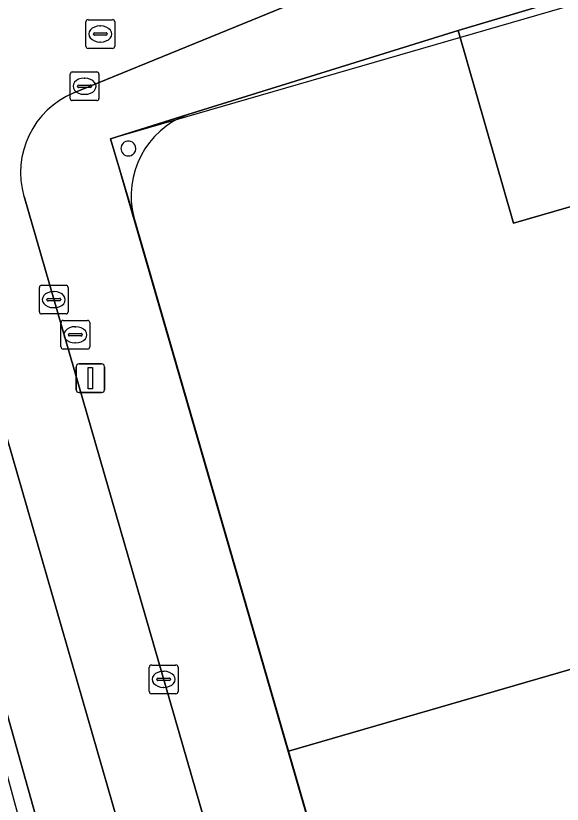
# Model space of a CAD drawing. Extents: x 160806 to 161707, y 383696 to 384148.
# Drawn here: x 161094.53 to 161113.59, y 383783.78 to 383811.27 of the extents above; entities that cross this region are included whole.
import ezdxf

# ---------------------------------------------------------------- set-up
doc = ezdxf.new("R2010")
doc.units = 0
for name, color, linetype in [('IMGEO_Fietspad_open', 7, 'Continuous'), ('IMGEO_Kolk', 7, 'Continuous'), ('IMGEO_Lichtmast', 7, 'Continuous'), ('IMGEO_Muur', 7, 'Continuous'), ('IMGEO_Pand', 7, 'Continuous'), ('IMGEO_Pand_overbouw', 7, 'Continuous'), ('IMGEO_Parkeervlak_gesloten', 7, 'Continuous'), ('IMGEO_Parkeervlak_open', 7, 'Continuous'), ('IMGEO_Rioolput', 7, 'Continuous'), ('IMGEO_Voetpad_open', 7, 'Continuous')]:
    doc.layers.add(name, color=color, linetype=linetype)

msp = doc.modelspace()

# ---------------------------------------------------------------- linework, layer by layer
at = {"layer": 'IMGEO_Fietspad_open'}
for points in [[(161096.549, 383808.578), (161109.484, 383813.862), (161130.105, 383820.279), (161130.359, 383820.358), (161139.098, 383823.078), (161139.325, 383823.149), (161140.997, 383823.669), (161145.931, 383825.141), (161144.535, 383829.881), (161143.378, 383829.517), (161137.853, 383827.844), (161137.621, 383827.772), (161128.937, 383825.088), (161128.689, 383825.011), (161101.758, 383816.687), (161087.844, 383810.094), (161089.391, 383804.432), (161089.836, 383804.599)], [(161123.777, 383706.403), (161123.276, 383707.694), (161123.236, 383707.812), (161122.975, 383708.589), (161122.859, 383708.842), (161122.656, 383709.073), (161122.247, 383709.896), (161112.327, 383744.363), (161110.707, 383750), (161094.816, 383804.968)], [(161092.305, 383803.171), (161107.65, 383750), (161108.414, 383747.365), (161112.465, 383733.297), (161113.443, 383729.859)]]:
    msp.add_lwpolyline(points, dxfattribs=at)
msp.add_arc((161097.708, 383805.801), 3.01, 112.6549, 196.0579, dxfattribs=at)
at = {"layer": 'IMGEO_Kolk'}
for p, q in [((161096.501, 383809.307), (161097.353, 383809.307)), ((161096.426, 383808.381), (161096.426, 383809.233)), ((161096.914, 383809.087), (161096.939, 383809.087)), ((161097.427, 383809.233), (161097.427, 383808.381)), ((161096.685, 383808.801), (161096.685, 383808.813)), ((161097.123, 383808.764), (161096.725, 383808.764)), ((161096.728, 383808.85), (161097.126, 383808.85)), ((161097.169, 383808.813), (161097.169, 383808.801)), ((161096.937, 383808.527), (161096.912, 383808.527)), ((161097.353, 383808.307), (161096.501, 383808.307)), ((161095.429, 383801.87), (161096.281, 383801.87)), ((161095.354, 383800.944), (161095.354, 383801.796)), ((161095.842, 383801.65), (161095.867, 383801.65)), ((161096.355, 383801.796), (161096.355, 383800.944)), ((161095.613, 383801.364), (161095.613, 383801.376)), ((161096.051, 383801.327), (161095.653, 383801.327)), ((161095.656, 383801.413), (161096.054, 383801.413)), ((161096.097, 383801.376), (161096.097, 383801.364)), ((161095.865, 383801.09), (161095.84, 383801.09)), ((161096.281, 383800.87), (161095.429, 383800.87)), ((161099.186, 383787.707), (161099.186, 383788.559)), ((161099.261, 383788.633), (161100.113, 383788.633)), ((161099.674, 383788.413), (161099.699, 383788.413)), ((161100.187, 383788.559), (161100.187, 383787.707)), ((161099.445, 383788.127), (161099.445, 383788.139)), ((161099.488, 383788.176), (161099.886, 383788.176)), ((161099.929, 383788.139), (161099.929, 383788.127)), ((161099.883, 383788.09), (161099.485, 383788.09)), ((161099.697, 383787.853), (161099.672, 383787.853)), ((161100.113, 383787.633), (161099.261, 383787.633))]:
    msp.add_line(p, q, dxfattribs=at)
for points in [[(161096.501, 383809.307), (161097.353, 383809.307)], [(161096.426, 383808.381), (161096.426, 383809.233)], [(161097.427, 383809.233), (161097.427, 383808.381)], [(161097.353, 383808.307), (161096.501, 383808.307)], [(161095.429, 383801.87), (161096.281, 383801.87)], [(161095.354, 383800.944), (161095.354, 383801.796)], [(161096.355, 383801.796), (161096.355, 383800.944)], [(161096.281, 383800.87), (161095.429, 383800.87)], [(161099.186, 383787.707), (161099.186, 383788.559)], [(161099.261, 383788.633), (161100.113, 383788.633)], [(161100.187, 383788.559), (161100.187, 383787.707)], [(161100.113, 383787.633), (161099.261, 383787.633)]]:
    msp.add_lwpolyline(points, dxfattribs=at)
for centre, radius, start, end in [((161096.503, 383809.231), 0.0765, 91.552, 178.448), ((161096.503, 383809.231), 0.0765, 91.552, 178.448), ((161097.351, 383809.231), 0.0765, 1.552, 88.448), ((161097.351, 383809.231), 0.0765, 1.552, 88.448), ((161096.725, 383808.81), 0.0403, 85.8775, 175.7526), ((161096.722, 383808.8), 0.0366, 178.938, 274.7102), ((161097.126, 383808.807), 0.043, 264.8664, 352.4533), ((161097.13, 383808.812), 0.0386, 1.7309, 96.639), ((161096.503, 383808.383), 0.0765, 181.552, 268.448), ((161096.503, 383808.383), 0.0765, 181.552, 268.448), ((161097.351, 383808.383), 0.0765, 271.552, 358.448), ((161097.351, 383808.383), 0.0765, 271.552, 358.448), ((161095.431, 383801.794), 0.0765, 91.552, 178.448), ((161095.431, 383801.794), 0.0765, 91.552, 178.448), ((161096.279, 383801.794), 0.0765, 1.552, 88.448), ((161096.279, 383801.794), 0.0765, 1.552, 88.448), ((161095.653, 383801.373), 0.0403, 85.8775, 175.7526), ((161095.65, 383801.363), 0.0366, 178.938, 274.7102), ((161096.054, 383801.37), 0.043, 264.8664, 352.4533), ((161096.058, 383801.375), 0.0386, 1.7309, 96.639), ((161095.431, 383800.946), 0.0765, 181.552, 268.448), ((161095.431, 383800.946), 0.0765, 181.552, 268.448), ((161096.279, 383800.946), 0.0765, 271.552, 358.448), ((161096.279, 383800.946), 0.0765, 271.552, 358.448), ((161099.263, 383788.557), 0.0765, 91.552, 178.448), ((161099.263, 383788.557), 0.0765, 91.552, 178.448), ((161100.111, 383788.557), 0.0765, 1.552, 88.448), ((161100.111, 383788.557), 0.0765, 1.552, 88.448), ((161099.485, 383788.136), 0.0403, 85.8775, 175.7526), ((161099.482, 383788.126), 0.0366, 178.938, 274.7102), ((161099.886, 383788.133), 0.043, 264.8664, 352.4533), ((161099.89, 383788.138), 0.0386, 1.7309, 96.639), ((161099.263, 383787.709), 0.0765, 181.552, 268.448), ((161099.263, 383787.709), 0.0765, 181.552, 268.448), ((161100.111, 383787.709), 0.0765, 271.552, 358.448), ((161100.111, 383787.709), 0.0765, 271.552, 358.448)]:
    msp.add_arc(centre, radius, start, end, dxfattribs=at)
for centre, major_axis, ratio, start_param, end_param in [((161096.913, 383808.807), (-0.387, 0.002), 0.722429, 4.712389, 7.853982), ((161096.938, 383808.807), (-0.39, 0.002), 0.717154, 1.570796, 4.712389), ((161095.841, 383801.37), (-0.387, 0.002), 0.722429, 4.712389, 7.853982), ((161095.866, 383801.37), (-0.39, 0.002), 0.717154, 1.570796, 4.712389), ((161099.673, 383788.133), (-0.387, 0.002), 0.722429, 4.712389, 7.853982), ((161099.698, 383788.133), (-0.39, 0.002), 0.717154, 1.570796, 4.712389)]:
    msp.add_ellipse(centre, major_axis=major_axis, ratio=ratio, start_param=start_param, end_param=end_param, dxfattribs=at)
at = {"layer": 'IMGEO_Lichtmast'}
for p, q in [((161096.734, 383799.131), (161097.524, 383799.131)), ((161097.524, 383799.131), (161096.734, 383799.131)), ((161096.634, 383798.231), (161096.634, 383799.031)), ((161096.634, 383799.031), (161096.634, 383798.231)), ((161097.624, 383799.031), (161097.624, 383798.231)), ((161097.624, 383798.231), (161097.624, 383799.031)), ((161097.524, 383798.131), (161096.734, 383798.131)), ((161096.734, 383798.131), (161097.524, 383798.131))]:
    msp.add_line(p, q, dxfattribs=at)
msp.add_lwpolyline([(161097.054, 383799.006), (161097.204, 383799.006), (161097.204, 383798.256), (161097.054, 383798.256), (161097.054, 383799.006)], dxfattribs=at)
for centre, start, end in [((161096.734, 383799.031), 90, 180), ((161096.734, 383799.031), 90, 180), ((161097.524, 383799.031), 0, 90), ((161097.524, 383799.031), 360, 90), ((161096.734, 383798.231), 180, 270), ((161096.734, 383798.231), 180, 270), ((161097.524, 383798.231), 270, 0), ((161097.524, 383798.231), 270, 0)]:
    msp.add_arc(centre, 0.1, start, end, dxfattribs=at)
at = {"layer": 'IMGEO_Muur'}
msp.add_lwpolyline([(161094.945, 383782.134), (161098.042, 383771.49), (161102.53, 383757.429), (161106.142, 383747.144), (161106.609, 383747.23), (161102.008, 383760.438), (161098.622, 383771.238), (161092.373, 383793.515), (161091.88, 383793.365)], close=True, dxfattribs=at)
msp.add_lwpolyline([(161104.037, 383785.627), (161111.258, 383760.68)], dxfattribs=at)
at = {"layer": 'IMGEO_Pand'}
for points in [[(161134.336, 383810.532), (161119.356, 383806.193), (161111.891, 383804.031), (161109.952, 383810.749), (161100.524, 383807.822)], [(161098.648, 383804.243), (161104.037, 383785.627), (161138.655, 383795.672), (161134.336, 383810.532)]]:
    msp.add_lwpolyline(points, dxfattribs=at)
for centre, radius, start, end in [((161101.569, 383804.993), 3.016, 110.2808, 194.3949), ((161098.455, 383806.64), 0.259, 123.7561, 213.8697), ((161098.455, 383806.64), 0.259, 15.7363, 123.8545), ((161098.457, 383806.639), 0.258, 303.3741, 15.9535), ((161098.456, 383806.641), 0.26, 213.8867, 303.432)]:
    msp.add_arc(centre, radius, start, end, dxfattribs=at)
at = {"layer": 'IMGEO_Pand_overbouw'}
msp.add_lwpolyline([(161244.397, 383752.352), (161218.72, 383841.978), (161097.833, 383806.973), (161123.797, 383717.365)], close=True, dxfattribs=at)
at = {"layer": 'IMGEO_Parkeervlak_gesloten'}
msp.add_lwpolyline([(161109.952, 383810.749), (161111.891, 383804.031), (161119.356, 383806.193), (161117.509, 383812.586), (161117.397, 383812.973)], close=True, dxfattribs=at)
at = {"layer": 'IMGEO_Parkeervlak_open'}
msp.add_lwpolyline([(161104.037, 383785.627), (161111.258, 383760.68), (161112.655, 383761.086), (161111.5, 383765.061), (161144.737, 383774.709), (161151.34, 383776.574), (161149.261, 383783.747), (161149.393, 383783.784), (161148.975, 383785.247), (161150.034, 383785.528), (161150.572, 383785.685), (161149.449, 383789.537), (161148.91, 383789.383), (161147.854, 383789.064), (161147.448, 383790.495), (161147.304, 383790.45), (161145.248, 383797.544), (161138.655, 383795.672)], close=True, dxfattribs=at)
at = {"layer": 'IMGEO_Rioolput'}
for p, q in [((161096.977, 383810.204), (161096.977, 383811.056)), ((161097.052, 383811.13), (161097.904, 383811.13)), ((161097.978, 383811.056), (161097.978, 383810.204)), ((161097.279, 383810.673), (161097.677, 383810.673)), ((161097.465, 383810.91), (161097.49, 383810.91)), ((161097.236, 383810.624), (161097.236, 383810.636)), ((161097.674, 383810.587), (161097.276, 383810.587)), ((161097.72, 383810.636), (161097.72, 383810.624)), ((161097.904, 383810.13), (161097.052, 383810.13)), ((161097.488, 383810.35), (161097.463, 383810.35)), ((161096.106, 383799.72), (161096.106, 383800.572)), ((161096.181, 383800.646), (161097.033, 383800.646)), ((161097.107, 383800.572), (161097.107, 383799.72)), ((161096.594, 383800.426), (161096.619, 383800.426)), ((161096.365, 383800.14), (161096.365, 383800.152)), ((161096.803, 383800.103), (161096.405, 383800.103)), ((161096.408, 383800.189), (161096.806, 383800.189)), ((161096.849, 383800.152), (161096.849, 383800.14)), ((161096.617, 383799.866), (161096.592, 383799.866)), ((161097.033, 383799.646), (161096.181, 383799.646))]:
    msp.add_line(p, q, dxfattribs=at)
for points in [[(161096.977, 383810.204), (161096.977, 383811.056)], [(161097.052, 383811.13), (161097.904, 383811.13)], [(161097.978, 383811.056), (161097.978, 383810.204)], [(161097.904, 383810.13), (161097.052, 383810.13)], [(161096.106, 383799.72), (161096.106, 383800.572)], [(161096.181, 383800.646), (161097.033, 383800.646)], [(161097.107, 383800.572), (161097.107, 383799.72)], [(161097.033, 383799.646), (161096.181, 383799.646)]]:
    msp.add_lwpolyline(points, dxfattribs=at)
for centre, radius, start, end in [((161097.054, 383811.054), 0.0765, 91.552, 178.448), ((161097.054, 383811.054), 0.0765, 91.552, 178.448), ((161097.902, 383811.054), 0.0765, 1.552, 88.448), ((161097.902, 383811.054), 0.0765, 1.552, 88.448), ((161097.276, 383810.633), 0.0403, 85.8775, 175.7526), ((161097.681, 383810.635), 0.0386, 1.7309, 96.639), ((161097.273, 383810.623), 0.0366, 178.938, 274.7102), ((161097.677, 383810.63), 0.043, 264.8664, 352.4533), ((161097.054, 383810.206), 0.0765, 181.552, 268.448), ((161097.054, 383810.206), 0.0765, 181.552, 268.448), ((161097.902, 383810.206), 0.0765, 271.552, 358.448), ((161097.902, 383810.206), 0.0765, 271.552, 358.448), ((161096.183, 383800.57), 0.0765, 91.552, 178.448), ((161096.183, 383800.57), 0.0765, 91.552, 178.448), ((161097.031, 383800.57), 0.0765, 1.552, 88.448), ((161097.031, 383800.57), 0.0765, 1.552, 88.448), ((161096.405, 383800.149), 0.0403, 85.8775, 175.7526), ((161096.402, 383800.139), 0.0366, 178.938, 274.7102), ((161096.806, 383800.146), 0.043, 264.8664, 352.4533), ((161096.81, 383800.151), 0.0386, 1.7309, 96.639), ((161096.183, 383799.722), 0.0765, 181.552, 268.448), ((161096.183, 383799.722), 0.0765, 181.552, 268.448), ((161097.031, 383799.722), 0.0765, 271.552, 358.448), ((161097.031, 383799.722), 0.0765, 271.552, 358.448)]:
    msp.add_arc(centre, radius, start, end, dxfattribs=at)
for centre, major_axis, ratio, start_param, end_param in [((161097.464, 383810.63), (-0.387, 0.002), 0.722429, 4.712389, 7.853982), ((161097.489, 383810.63), (-0.39, 0.002), 0.717154, 1.570796, 4.712389), ((161096.593, 383800.146), (-0.387, 0.002), 0.722429, 4.712389, 7.853982), ((161096.618, 383800.146), (-0.39, 0.002), 0.717154, 1.570796, 4.712389)]:
    msp.add_ellipse(centre, major_axis=major_axis, ratio=ratio, start_param=start_param, end_param=end_param, dxfattribs=at)
at = {"layer": 'IMGEO_Voetpad_open'}
for points in [[(161223.387, 383847.584), (161159.382, 383829.051), (161155.557, 383827.944), (161150.139, 383826.375), (161147.684, 383825.664), (161145.931, 383825.141), (161140.997, 383823.669), (161139.325, 383823.149), (161139.098, 383823.078), (161130.359, 383820.358), (161130.105, 383820.279), (161109.484, 383813.862), (161096.549, 383808.578)], [(161113.902, 383751.548), (161111.258, 383760.68), (161104.037, 383785.627), (161098.648, 383804.243), (161097.833, 383806.973), (161100.524, 383807.822), (161109.952, 383810.749), (161117.397, 383812.973), (161128.047, 383816.337), (161128.761, 383816.562), (161140.029, 383820.121), (161140.252, 383820.19), (161145.264, 383821.735)], [(161100.524, 383807.822), (161097.833, 383806.973), (161098.648, 383804.243)], [(161094.816, 383804.968), (161110.707, 383750), (161112.327, 383744.363), (161122.247, 383709.896), (161122.656, 383709.073), (161122.859, 383708.842), (161122.975, 383708.589)], [(161089.391, 383804.432), (161092.373, 383793.515), (161098.622, 383771.238), (161102.008, 383760.438), (161106.609, 383747.23), (161111.592, 383733.071), (161112.465, 383733.297), (161108.414, 383747.365), (161107.65, 383750), (161092.305, 383803.171)]]:
    msp.add_lwpolyline(points, dxfattribs=at)
for centre, radius, start, end in [((161097.708, 383805.801), 3.01, 112.6549, 196.0579), ((161101.569, 383804.993), 3.016, 110.2808, 194.3949), ((161098.455, 383806.64), 0.259, 123.7561, 213.8697), ((161098.455, 383806.64), 0.259, 15.7363, 123.8545), ((161098.457, 383806.639), 0.258, 303.3741, 15.9535), ((161098.456, 383806.641), 0.26, 213.8867, 303.432)]:
    msp.add_arc(centre, radius, start, end, dxfattribs=at)

doc.saveas('drawing.dxf')
